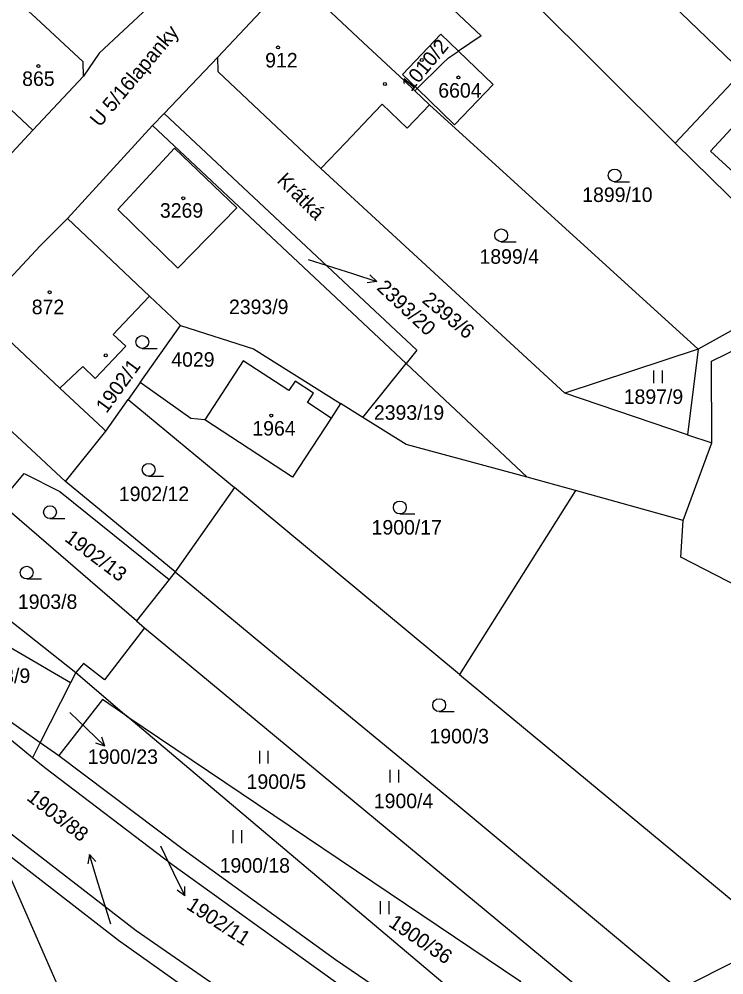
# Model space of a CAD drawing. Extents: x -667048 to -665920, y -1108425 to -1107247.
# Drawn here: x -666222.1 to -666139.7, y -1107598.2 to -1107486.3 of the extents above; entities that cross this region are included whole.
import ezdxf

# ---------------------------------------------------------------- set-up
doc = ezdxf.new("R2010")
doc.units = 0
for name, color, linetype in [('Default', 7, 'Continuous'), ('Hranice parcel', 7, 'Continuous'), ('Parcelní čísla', 7, 'Continuous'), ('Pop_ PČ_ popisy', 7, 'Continuous'), ('Značky budov', 7, 'Continuous'), ('Značky kultur', 7, 'Continuous')]:
    doc.layers.add(name, color=color, linetype=linetype)

# ---------------------------------------------------------------- blocks, each defined once
blk = doc.blocks.new('3.041')
at = {"layer": 'Default'}
blk.add_line((8, 0), (1758, 0), dxfattribs=at)
blk.add_circle((8, 750), 750, dxfattribs=at)
blk = doc.blocks.new('4.021')
at = {"layer": 'Default'}
blk.add_circle((-7, 1), 175, dxfattribs=at)
blk = doc.blocks.new('10291')
at = {"layer": 'Default'}
for p, q in [((0, 3001), (-500, 2001)), ((0, 1), (0, 3001)), ((0, 3001), (500, 2001))]:
    blk.add_line(p, q, dxfattribs=at)
blk = doc.blocks.new('3.061')
at = {"layer": 'Default'}
for p, q in [((-511, -1), (-511, 1499)), ((489, -1), (489, 1499))]:
    blk.add_line(p, q, dxfattribs=at)

msp = doc.modelspace()

# ---------------------------------------------------------------- linework, layer by layer
at = {"layer": 'Hranice parcel'}
for points in [[(-666145.36, -1107500.84), (-666170.79, -1107475.5)], [(-666137.54, -1107492.5), (-666154.01, -1107476.64)], [(-666198.86, -1107490.79), (-666191.91, -1107483.37), (-666189.92, -1107481.47)], [(-666175.84, -1107494.71), (-666177.05, -1107493.57), (-666181.86, -1107489.05), (-666189.92, -1107481.47)], [(-666175.33, -1107481.38), (-666173.95, -1107482.69), (-666168.05, -1107488.29)], [(-666214.58, -1107493.01), (-666214.6, -1107491.32), (-666220.13, -1107486.23), (-666223.24, -1107483.34)], [(-666207.05, -1107485.01), (-666212.74, -1107490.31), (-666214.58, -1107493.01)], [(-666175.56, -1107494.44), (-666177.25, -1107492.8), (-666172.78, -1107488.08), (-666170.72, -1107490.07)], [(-666168.05, -1107488.29), (-666170.72, -1107490.07)], [(-666205.15, -1107497.39), (-666198.86, -1107490.79)], [(-666186.82, -1107503.8), (-666192.66, -1107498.31), (-666198.83, -1107492.49), (-666198.86, -1107490.79)], [(-666170.72, -1107490.07), (-666166.68, -1107493.99), (-666171.19, -1107498.69), (-666175.56, -1107494.44)], [(-666175.56, -1107494.44), (-666172.62, -1107491.57), (-666171.89, -1107490.86), (-666170.72, -1107490.07)], [(-666234.91, -1107501.41), (-666226.9, -1107493.37), (-666220.49, -1107499.32)], [(-666214.58, -1107493.01), (-666220.49, -1107499.32)], [(-666145.36, -1107500.84), (-666137.54, -1107492.5)], [(-666175.56, -1107494.44), (-666175.84, -1107494.71)], [(-666175.84, -1107494.71), (-666174.1, -1107496.35)], [(-666186.82, -1107503.8), (-666183.9, -1107500.75), (-666180.5, -1107497.19), (-666179.64, -1107496.28), (-666176.71, -1107499.08), (-666174.1, -1107496.35)], [(-666174.1, -1107496.35), (-666142.67, -1107524.95)], [(-666206.49, -1107498.79), (-666205.15, -1107497.39)], [(-666205.15, -1107497.39), (-666175.6, -1107525.09), (-666176.83, -1107526.63)], [(-666137.43, -1107497.64), (-666131.44, -1107503.16), (-666135.23, -1107507.29), (-666141.24, -1107501.78), (-666137.43, -1107497.64)], [(-666216.46, -1107509.65), (-666206.49, -1107498.79)], [(-666176.83, -1107526.63), (-666206.49, -1107498.79)], [(-666220.49, -1107499.32), (-666226.85, -1107506.14), (-666229.64, -1107506.17)], [(-666128.73, -1107517.2), (-666145.36, -1107500.84)], [(-666203.56, -1107515.49), (-666210.58, -1107508.6), (-666203.95, -1107501.42), (-666196.64, -1107508.43), (-666203.56, -1107515.49)], [(-666158.29, -1107530.12), (-666186.82, -1107503.8)], [(-666226.87, -1107520.59), (-666225.92, -1107519.57), (-666219.66, -1107512.87), (-666216.46, -1107509.65)], [(-666216.46, -1107509.65), (-666206.86, -1107518.75)], [(-666141.12, -1107526.37), (-666115.52, -1107513.82)], [(-666128.73, -1107517.2), (-666142.67, -1107524.95)], [(-666217.35, -1107529.51), (-666214.64, -1107526.97), (-666213.21, -1107528.39), (-666209.63, -1107524.62), (-666211.1, -1107523.23), (-666209.87, -1107521.93), (-666206.86, -1107518.75)], [(-666206.86, -1107518.75), (-666203.56, -1107521.88), (-666203.23, -1107522.19)], [(-666217.35, -1107529.51), (-666226.87, -1107520.59)], [(-666207.95, -1107528.85), (-666203.23, -1107522.19)], [(-666203.23, -1107522.19), (-666194.7, -1107524.92), (-666184.53, -1107531.31)], [(-666142.67, -1107524.95), (-666158.29, -1107530.12)], [(-666142.67, -1107524.95), (-666143.94, -1107534.97)], [(-666185.63, -1107533.01), (-666188.39, -1107531.21), (-666187.67, -1107530.12), (-666189.82, -1107528.69), (-666190.55, -1107529.8), (-666195.89, -1107526.32), (-666200.38, -1107533.21)], [(-666181.9, -1107532.96), (-666176.83, -1107526.63)], [(-666176.83, -1107526.63), (-666162.67, -1107539.93)], [(-666141.1, -1107535.93), (-666141.12, -1107526.37)], [(-666207.95, -1107528.85), (-666209.37, -1107530.85)], [(-666200.38, -1107533.21), (-666202.03, -1107533.08), (-666207.95, -1107528.85)], [(-666211.97, -1107534.55), (-666212.29, -1107534.24), (-666217.35, -1107529.51)], [(-666143.94, -1107534.97), (-666158.29, -1107530.12)], [(-666211.97, -1107534.55), (-666209.37, -1107530.85)], [(-666209.37, -1107530.85), (-666196.9, -1107541.15)], [(-666184.53, -1107531.31), (-666185.63, -1107533.01)], [(-666181.9, -1107532.96), (-666184.53, -1107531.31)], [(-666224.29, -1107533.36), (-666222.9, -1107534.65), (-666219.57, -1107537.76), (-666218.32, -1107538.93), (-666216.68, -1107540.45)], [(-666185.63, -1107533.01), (-666190.13, -1107539.93), (-666200.38, -1107533.21)], [(-666176.85, -1107536.13), (-666181.9, -1107532.96)], [(-666216.68, -1107540.45), (-666211.97, -1107534.55)], [(-666143.94, -1107534.97), (-666141.1, -1107535.93)], [(-666162.67, -1107539.93), (-666176.85, -1107536.13)], [(-666144.45, -1107544.99), (-666141.1, -1107535.93)], [(-666224.4, -1107542.92), (-666221.52, -1107539.51), (-666217.33, -1107541.6), (-666204.54, -1107551.89)], [(-666157.05, -1107541.49), (-666162.67, -1107539.93)], [(-666203.87, -1107551.03), (-666216.68, -1107540.45)], [(-666196.9, -1107541.15), (-666203.87, -1107551.03)], [(-666170.6, -1107563.01), (-666196.9, -1107541.15)], [(-666157.05, -1107541.49), (-666170.6, -1107563.01)], [(-666144.45, -1107544.99), (-666157.05, -1107541.49)], [(-666176.16, -1107615.69), (-666192.08, -1107604.32), (-666208.42, -1107593.01), (-666224.62, -1107580.51), (-666236.71, -1107570.64), (-666249.16, -1107559.51), (-666267.1, -1107542.95)], [(-666208.38, -1107556.76), (-666224.4, -1107542.92)], [(-666095.59, -1107592.6), (-666107.82, -1107573.01), (-666120, -1107562.01), (-666144.73, -1107549.3), (-666144.45, -1107544.99)], [(-666230.46, -1107551.03), (-666228.42, -1107552.56), (-666215.48, -1107562.78)], [(-666203.87, -1107551.03), (-666204.54, -1107551.89)], [(-666203.87, -1107551.03), (-666190.4, -1107562.17), (-666170.77, -1107578.35)], [(-666204.54, -1107551.89), (-666208.38, -1107556.76)], [(-666216.1, -1107564.01), (-666234.98, -1107553.02), (-666238, -1107556.51)], [(-666208.38, -1107556.76), (-666207.43, -1107557.58)], [(-666207.43, -1107557.58), (-666212.13, -1107563.64), (-666214.59, -1107561.73), (-666215.48, -1107562.78)], [(-666207.43, -1107557.58), (-666154.52, -1107601.43)], [(-666231.68, -1107562.49), (-666219.63, -1107570.98)], [(-666220.53, -1107572.76), (-666232.22, -1107563.17)], [(-666215.48, -1107562.78), (-666216.1, -1107564.01)], [(-666215.48, -1107562.78), (-666209.5, -1107567.89)], [(-666170.6, -1107563.01), (-666135.67, -1107591.99), (-666130.46, -1107596.34)], [(-666216.1, -1107564.01), (-666219.63, -1107570.98)], [(-666209.5, -1107567.89), (-666212.34, -1107565.97), (-666217.46, -1107572.5)], [(-666160.81, -1107609.02), (-666209.5, -1107567.89)], [(-666209.5, -1107567.89), (-666163.53, -1107598.89), (-666159.16, -1107606.17), (-666160.81, -1107609.02)], [(-666219.63, -1107570.98), (-666220.53, -1107572.76)], [(-666219.63, -1107570.98), (-666217.46, -1107572.5)], [(-666172.54, -1107608.07), (-666186.35, -1107598.14), (-666204.26, -1107585.25), (-666219.1, -1107573.94), (-666220.53, -1107572.76)], [(-666217.46, -1107572.5), (-666202.94, -1107583.46), (-666185.11, -1107596.36), (-666170.8, -1107606.14)], [(-666170.77, -1107578.35), (-666144.93, -1107599.89)], [(-666210.49, -1107594.16), (-666224.8, -1107583.06)], [(-666224.8, -1107583.06), (-666217.14, -1107600.48)], [(-666177.6, -1107617.74), (-666194.21, -1107605.71), (-666210.49, -1107594.16)], [(-666144.93, -1107599.89), (-666137.56, -1107596.19), (-666131.28, -1107597.45)]]:
    msp.add_lwpolyline(points, dxfattribs=at)
at = {"layer": 'Pop_ PČ_ popisy'}
for points in [[(-666188.3, -1107514.45), (-666183.13, -1107516.11)], [(-666216.16, -1107567.46), (-666214.23, -1107569.33)], [(-666205.58, -1107583.06), (-666204.04, -1107586.24)], [(-666211.4, -1107592.26), (-666213.01, -1107586.96)]]:
    msp.add_lwpolyline(points, dxfattribs=at)

# ---------------------------------------------------------------- block references
for p, xscale, yscale, rotation in [((-666183.13, -1107516.11), 0.001, 0.001, -107.99999999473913), ((-666214.23, -1107569.33), 0.0010000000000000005, 0.0010000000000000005, -133.9999999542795), ((-666213.01, -1107586.96), 0.0010000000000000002, 0.0010000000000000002, 17.00000000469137), ((-666204.04, -1107586.24), 0.0010000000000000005, 0.0010000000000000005, -153.999999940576)]:
    msp.add_blockref('10291', p, dxfattribs=dict(at, xscale=xscale, yscale=yscale, rotation=rotation))
at = {"layer": 'Značky budov', "xscale": 0.0010000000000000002, "yscale": 0.0010000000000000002}
for p in [(-666191.82, -1107489.64), (-666175, -1107491.12), (-666219.85, -1107491.83), (-666170.72, -1107493.16), (-666179.32, -1107493.93), (-666202.9, -1107507.29), (-666218.53, -1107518.29), (-666211.97, -1107525.68), (-666192.61, -1107532.72)]:
    msp.add_blockref('4.021', p, dxfattribs=at)
at = {"layer": 'Značky kultur', "xscale": 0.0010000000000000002, "yscale": 0.0010000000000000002}
for name, p in [('3.041', (-666152.46, -1107505.37)), ('3.041', (-666165.73, -1107512.38)), ('3.041', (-666207.71, -1107524.86)), ('3.061', (-666147.35, -1107528.94)), ('3.041', (-666206.97, -1107539.82)), ('3.041', (-666218.51, -1107544.78)), ('3.041', (-666177.59, -1107544.23)), ('3.041', (-666221.23, -1107551.85)), ('3.041', (-666172.99, -1107567.36)), ('3.061', (-666193.45, -1107573.44)), ('3.061', (-666178.2, -1107575.68)), ('3.061', (-666196.55, -1107582.75)), ('3.061', (-666179.31, -1107591.06))]:
    msp.add_blockref(name, p, dxfattribs=at)

# ---------------------------------------------------------------- texts
at = {"layer": 'Parcelní čísla'}
for s, rotation, p in [('1010/2', 50, (-666176.24, -1107494.9)), ('2393/20', 317, (-666180.39, -1107517.9)), ('2393/6', 320, (-666175.09, -1107519.39)), ('1902/1', 54, (-666211.89, -1107532.55)), ('1902/13', 323, (-666216.9, -1107547.31)), ('1903/88', 322, (-666221.33, -1107577.63)), ('1902/11', 327, (-666202.67, -1107590.37)), ('1900/36', 326, (-666179.01, -1107592.41))]:
    msp.add_text(s, height=1.7, rotation=rotation, dxfattribs=at).set_placement(p)
for s, p in [('912', (-666193.33, -1107491.99)), ('865', (-666221.75, -1107494.15)), ('6604', (-666173.08, -1107495.52)), ('1899/10', (-666156.24, -1107507.73)), ('3269', (-666205.64, -1107509.57)), ('1899/4', (-666168.26, -1107514.96)), ('2393/9', (-666197.56, -1107520.85)), ('872', (-666220.63, -1107520.86)), ('4029', (-666204.31, -1107527.01)), ('1897/9', (-666151.39, -1107531.36)), ('2393/19', (-666180.61, -1107533.22)), ('1964', (-666194.83, -1107535.07)), ('1902/12', (-666210.44, -1107542.74)), ('1900/17', (-666180.88, -1107546.65)), ('1903/8', (-666222.25, -1107555.35)), ('1903/9', (-666227.76, -1107564.02)), ('1900/3', (-666174.11, -1107571.09)), ('1900/23', (-666214.09, -1107573.49)), ('1900/5', (-666195.5, -1107576.41)), ('1900/4', (-666180.62, -1107578.67)), ('1900/18', (-666198.65, -1107586.22))]:
    msp.add_text(s, height=1.7, dxfattribs=at).set_placement(p)
at = {"layer": 'Pop_ PČ_ popisy'}
for s, rotation, p in [('U 5/16lapanky', 50, (-666212.68, -1107499.06)), ('Krátká', 315, (-666192.06, -1107505.33))]:
    msp.add_text(s, height=1.7, rotation=rotation, dxfattribs=at).set_placement(p)

doc.saveas('drawing.dxf')
